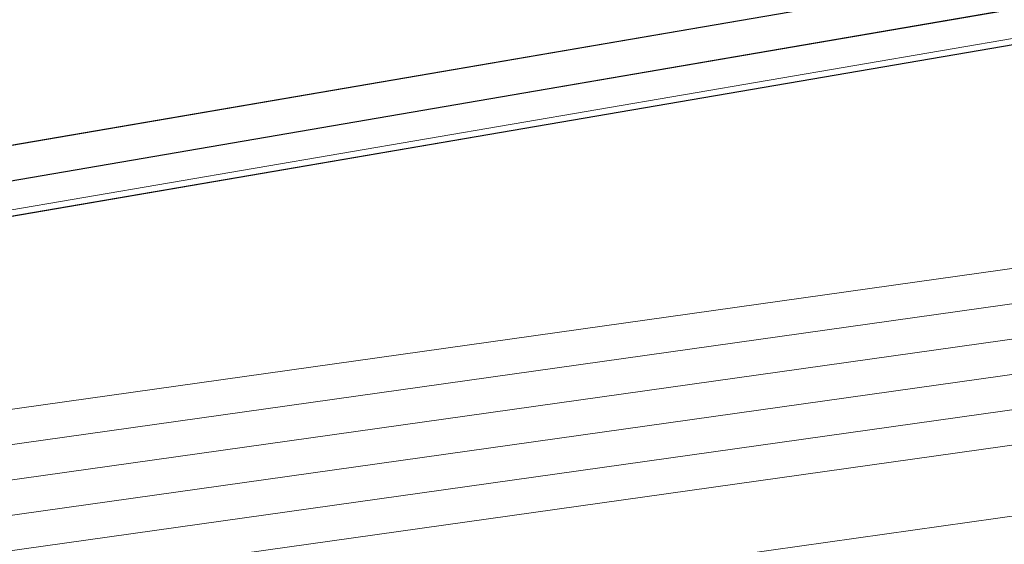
# Model space of a CAD drawing. Header units: metres. Extents: x -502 to 161, y -108 to 174.
# Tile 440 of 656: x -93.26 to -91.858, y -22.206 to -21.459. Entities that reach past the tile are written whole.
import ezdxf

# ---------------------------------------------------------------- set-up
doc = ezdxf.new("R2010")
doc.units = ezdxf.units.M
doc.header["$LTSCALE"] = 0.1
for name, color, linetype in [('BRI31-005.05-5p02-Koordinierung Lageplan 4. BA ZOB West 2022-06-15', 7, 'Continuous'), ('BRI31-005.06-5f07-Koordinierung Lageplan 4. BA ZOB Fernbusbahnh', 7, 'Continuous'), ('BRI32-005.02-5f05-Koordinierung Schemaplan 4 BA ZOB Teilbereich', 7, 'Continuous'), ('BRI32-005.03-5f06-Koordinierung Schemaplan 4 BA ZOB Teilbereich 2 Ost - Bahnhofsallee 2023-01-21', 7, 'Continuous')]:
    doc.layers.add(name, color=color, linetype=linetype)

msp = doc.modelspace()

# ---------------------------------------------------------------- linework, layer by layer
at = {"layer": 'BRI31-005.05-5p02-Koordinierung Lageplan 4. BA ZOB West 2022-06-15', "color": 250, "linetype": 'Continuous', "lineweight": 25, "true_color": 0x333333, "transparency": 33554687, "flags": 128}
for points in [[(-56.5667, -14.3244), (-56.9487, -14.6244), (-57.8377, -15.3484), (-58.3257, -15.4954), (-59.9937, -15.7044), (-61.6697, -15.9144), (-63.7887, -16.4534), (-69.5837, -17.4834), (-75.3287, -18.4234), (-81.5687, -19.5644), (-84.6457, -20.1594), (-93.6297, -21.6994), (-104.3877, -23.8594), (-121.7187, -27.1554), (-122.6217, -27.3224), (-126.1537, -27.9814), (-137.6357, -30.1594), (-150.2927, -32.5534), (-151.8867, -32.8594), (-157.0417, -33.8394), (-163.2567, -32.9244), (-174.3647, -31.3244), (-178.3997, -30.6854)], [(-56.5467, -14.3734), (-56.9177, -14.6634), (-57.8137, -15.3934), (-58.3107, -15.5434), (-58.9957, -15.6304), (-59.9877, -15.7544), (-61.6607, -15.9634), (-63.7777, -16.5024), (-69.5757, -17.5324), (-75.3197, -18.4724), (-81.5597, -19.6134), (-84.6367, -20.2084), (-93.6207, -21.7484), (-104.3777, -23.9084), (-121.7097, -27.2044), (-122.6127, -27.3714), (-126.1447, -28.0304), (-137.6267, -30.2084), (-150.2837, -32.6024), (-151.8777, -32.9084), (-157.0407, -33.8904), (-163.2637, -32.9734), (-174.3717, -31.3734), (-178.4067, -30.7344)], [(-56.5277, -14.4214), (-56.8867, -14.7024), (-57.7897, -15.4384), (-58.2967, -15.5914), (-58.9897, -15.6804), (-59.9817, -15.8044), (-61.6517, -16.0124), (-63.7667, -16.5514), (-69.5677, -17.5814), (-75.3107, -18.5214), (-81.5507, -19.6624), (-84.6277, -20.2574), (-93.6117, -21.7974), (-104.3677, -23.9574), (-121.7007, -27.2534), (-122.6037, -27.4204), (-126.1357, -28.0794), (-137.6177, -30.2574), (-150.2747, -32.6514), (-151.8687, -32.9574), (-154.1107, -33.3844)]]:
    msp.add_lwpolyline(points, dxfattribs=at)
at = {"layer": 'BRI31-005.05-5p02-Koordinierung Lageplan 4. BA ZOB West 2022-06-15', "color": 35, "linetype": 'Continuous', "lineweight": 13, "true_color": 0x99724c, "transparency": 33554687, "flags": 128}
msp.add_lwpolyline([(-56.5317, -14.4104), (-56.8937, -14.6954), (-57.7937, -15.4294), (-58.2987, -15.5824), (-58.9897, -15.6704), (-59.9837, -15.7944), (-61.6527, -16.0034), (-63.7687, -16.5424), (-69.5707, -17.5724), (-75.3137, -18.5124), (-81.5517, -19.6534), (-84.6287, -20.2484), (-93.6127, -21.7884), (-104.3697, -23.9484)], dxfattribs=at)
at = {"layer": 'BRI31-005.05-5p02-Koordinierung Lageplan 4. BA ZOB West 2022-06-15', "color": 7, "linetype": 'Continuous', "lineweight": 13, "transparency": 33554687, "flags": 128}
for points in [[(-56.3157, -15.2224), (-57.5557, -16.4444), (-57.8577, -16.6474), (-58.4507, -16.8154), (-61.1757, -17.3844), (-61.9767, -17.4564), (-64.0277, -17.6434), (-64.9707, -17.6534), (-68.0767, -17.9814), (-69.3327, -18.1394), (-75.2357, -19.0994), (-81.1487, -20.1794), (-82.3517, -20.3894), (-88.8127, -21.7384), (-93.4987, -22.3984), (-96.7147, -23.0684), (-98.6787, -23.4484)], [(-61.4667, -16.5364), (-61.8967, -16.5874), (-64.8047, -17.0724), (-67.0677, -17.3534), (-81.2107, -19.8354), (-82.4137, -20.0454), (-83.9977, -20.3754), (-88.8717, -21.3944), (-93.5607, -22.0544), (-96.7847, -22.7254), (-98.7487, -23.1054), (-104.2927, -24.2564), (-104.8637, -24.3634), (-122.5617, -27.6464), (-126.0927, -28.3114), (-137.5747, -30.4814), (-151.2867, -33.0514), (-152.1117, -33.2054), (-156.9627, -34.1054), (-163.4867, -33.2114), (-174.4007, -31.5814), (-178.4277, -30.8814)], [(-61.4607, -16.5864), (-61.8897, -16.6374), (-64.7977, -17.1214), (-67.0607, -17.4024), (-81.2017, -19.8844), (-82.4047, -20.0944), (-83.9877, -20.4244), (-88.8627, -21.4434), (-93.5517, -22.1034), (-96.7747, -22.7744), (-98.7387, -23.1544), (-104.2827, -24.3054), (-104.8547, -24.4124), (-122.5527, -27.6954), (-126.0837, -28.3604), (-137.5657, -30.5304), (-151.2777, -33.1004), (-152.1027, -33.2544), (-156.9617, -34.1564), (-163.4937, -33.2604), (-174.4077, -31.6304), (-178.4347, -30.9304)], [(-178.4417, -30.9794), (-174.4147, -31.6794), (-163.5007, -33.3094), (-156.9607, -34.2074), (-152.0937, -33.3034), (-151.2687, -33.1494), (-137.5567, -30.5794), (-126.0747, -28.4094), (-122.5437, -27.7444), (-104.8457, -24.4614), (-104.2727, -24.3544), (-98.7287, -23.2034), (-96.7647, -22.8234), (-93.5427, -22.1524), (-88.8537, -21.4924), (-83.9777, -20.4734), (-82.3957, -20.1434), (-81.1927, -19.9334), (-67.0537, -17.4514), (-64.7907, -17.1704), (-61.8827, -16.6874), (-61.4547, -16.6364)], [(-61.4487, -16.6864), (-61.8757, -16.7374), (-64.7837, -17.2194), (-67.0467, -17.5004), (-81.1837, -19.9824), (-82.3867, -20.1924), (-83.9677, -20.5224), (-88.8447, -21.5414), (-93.5337, -22.2014), (-96.7547, -22.8724), (-98.7187, -23.2524), (-104.2627, -24.4034), (-104.8367, -24.5104), (-122.5347, -27.7934), (-126.0657, -28.4584), (-137.5477, -30.6284), (-151.2597, -33.1984), (-152.0847, -33.3524), (-156.9597, -34.2584), (-163.5077, -33.3584), (-174.4217, -31.7284), (-178.4487, -31.0284)], [(-178.4557, -31.0774), (-174.4287, -31.7774), (-163.5147, -33.4074), (-156.9587, -34.3094), (-152.0757, -33.4014), (-151.2507, -33.2474), (-137.5387, -30.6774), (-126.0567, -28.5074), (-122.5257, -27.8424), (-104.8277, -24.5594), (-104.2527, -24.4524), (-98.7087, -23.3014), (-96.7447, -22.9214), (-93.5247, -22.2504), (-88.8357, -21.5904), (-83.9577, -20.5714), (-82.3777, -20.2414), (-81.1747, -20.0314), (-67.0397, -17.5494), (-64.7767, -17.2684), (-61.8687, -16.7874), (-61.4427, -16.7364)], [(-178.4627, -31.1264), (-174.4357, -31.8264), (-163.5217, -33.4564), (-156.9577, -34.3604), (-152.0667, -33.4504), (-151.2417, -33.2964), (-137.5297, -30.7264), (-126.0477, -28.5564), (-122.5167, -27.8914), (-104.8187, -24.6084), (-104.2427, -24.5014), (-98.6987, -23.3504), (-96.7347, -22.9704), (-93.5157, -22.2994), (-88.8267, -21.6394), (-83.9477, -20.6204), (-82.3687, -20.2904), (-81.1657, -20.0804), (-67.0327, -17.5984), (-64.7697, -17.3174), (-61.8617, -16.8374), (-61.4367, -16.7864)]]:
    msp.add_lwpolyline(points, dxfattribs=at)
at = {"layer": 'BRI31-005.06-5f07-Koordinierung Lageplan 4. BA ZOB Fernbusbahnh', "color": 250, "linetype": 'Continuous', "lineweight": 20, "true_color": 0x333333, "transparency": 33554687, "flags": 128}
for points in [[(-56.5667, -14.3244), (-56.9487, -14.6244), (-57.8377, -15.3484), (-58.3257, -15.4954), (-59.9937, -15.7044), (-61.6697, -15.9144), (-63.7887, -16.4534), (-69.5837, -17.4834), (-75.3287, -18.4234), (-81.5687, -19.5644), (-84.6457, -20.1594), (-93.6297, -21.6994), (-104.3877, -23.8594), (-121.7187, -27.1554), (-122.6217, -27.3224), (-126.1537, -27.9814), (-137.6357, -30.1594), (-150.2927, -32.5534), (-151.8867, -32.8594), (-157.0417, -33.8394), (-163.2567, -32.9244), (-174.3647, -31.3244), (-178.3997, -30.6854)], [(-56.5467, -14.3734), (-56.9177, -14.6634), (-57.8137, -15.3934), (-58.3107, -15.5434), (-58.9957, -15.6304), (-59.9877, -15.7544), (-61.6607, -15.9634), (-63.7777, -16.5024), (-69.5757, -17.5324), (-75.3197, -18.4724), (-81.5597, -19.6134), (-84.6367, -20.2084), (-93.6207, -21.7484), (-104.3777, -23.9084), (-121.7097, -27.2044), (-122.6127, -27.3714), (-126.1447, -28.0304), (-137.6267, -30.2084), (-150.2837, -32.6024), (-151.8777, -32.9084), (-157.0407, -33.8904), (-163.2637, -32.9734), (-174.3717, -31.3734), (-178.4067, -30.7344)]]:
    msp.add_lwpolyline(points, dxfattribs=at)
at = {"layer": 'BRI31-005.06-5f07-Koordinierung Lageplan 4. BA ZOB Fernbusbahnh', "color": 7, "linetype": 'Continuous', "lineweight": 9, "transparency": 33554687, "flags": 128}
for points in [[(-56.3157, -15.2224), (-57.5557, -16.4444), (-57.8577, -16.6474), (-58.4507, -16.8154), (-61.1757, -17.3844), (-61.9767, -17.4564), (-64.0277, -17.6434), (-64.9707, -17.6534), (-68.0767, -17.9814), (-69.3327, -18.1394), (-75.2357, -19.0994), (-81.1487, -20.1794), (-82.3517, -20.3894), (-88.8127, -21.7384), (-93.4987, -22.3984), (-96.7147, -23.0684), (-98.6787, -23.4484)], [(-61.4667, -16.5364), (-61.8967, -16.5874), (-64.8047, -17.0724), (-67.0677, -17.3534), (-81.2107, -19.8354), (-82.4137, -20.0454), (-83.9977, -20.3754), (-88.8717, -21.3944), (-93.5607, -22.0544), (-96.7847, -22.7254), (-98.7487, -23.1054), (-104.2927, -24.2564), (-104.8637, -24.3634), (-122.5617, -27.6464), (-126.0927, -28.3114), (-137.5747, -30.4814), (-151.2867, -33.0514), (-152.1117, -33.2054), (-156.9627, -34.1054), (-163.4867, -33.2114), (-174.4007, -31.5814), (-178.4277, -30.8814)], [(-61.4607, -16.5864), (-61.8897, -16.6374), (-64.7977, -17.1214), (-67.0607, -17.4024), (-81.2017, -19.8844), (-82.4047, -20.0944), (-83.9877, -20.4244), (-88.8627, -21.4434), (-93.5517, -22.1034), (-96.7747, -22.7744), (-98.7387, -23.1544), (-104.2827, -24.3054), (-104.8547, -24.4124), (-122.5527, -27.6954), (-126.0837, -28.3604), (-137.5657, -30.5304), (-151.2777, -33.1004), (-152.1027, -33.2544), (-156.9617, -34.1564), (-163.4937, -33.2604), (-174.4077, -31.6304), (-178.4347, -30.9304)], [(-178.4417, -30.9794), (-174.4147, -31.6794), (-163.5007, -33.3094), (-156.9607, -34.2074), (-152.0937, -33.3034), (-151.2687, -33.1494), (-137.5567, -30.5794), (-126.0747, -28.4094), (-122.5437, -27.7444), (-104.8457, -24.4614), (-104.2727, -24.3544), (-98.7287, -23.2034), (-96.7647, -22.8234), (-93.5427, -22.1524), (-88.8537, -21.4924), (-83.9777, -20.4734), (-82.3957, -20.1434), (-81.1927, -19.9334), (-67.0537, -17.4514), (-64.7907, -17.1704), (-61.8827, -16.6874), (-61.4547, -16.6364)], [(-61.4487, -16.6864), (-61.8757, -16.7374), (-64.7837, -17.2194), (-67.0467, -17.5004), (-81.1837, -19.9824), (-82.3867, -20.1924), (-83.9677, -20.5224), (-88.8447, -21.5414), (-93.5337, -22.2014), (-96.7547, -22.8724), (-98.7187, -23.2524), (-104.2627, -24.4034), (-104.8367, -24.5104), (-122.5347, -27.7934), (-126.0657, -28.4584), (-137.5477, -30.6284), (-151.2597, -33.1984), (-152.0847, -33.3524), (-156.9597, -34.2584), (-163.5077, -33.3584), (-174.4217, -31.7284), (-178.4487, -31.0284)], [(-178.4557, -31.0774), (-174.4287, -31.7774), (-163.5147, -33.4074), (-156.9587, -34.3094), (-152.0757, -33.4014), (-151.2507, -33.2474), (-137.5387, -30.6774), (-126.0567, -28.5074), (-122.5257, -27.8424), (-104.8277, -24.5594), (-104.2527, -24.4524), (-98.7087, -23.3014), (-96.7447, -22.9214), (-93.5247, -22.2504), (-88.8357, -21.5904), (-83.9577, -20.5714), (-82.3777, -20.2414), (-81.1747, -20.0314), (-67.0397, -17.5494), (-64.7767, -17.2684), (-61.8687, -16.7874), (-61.4427, -16.7364)], [(-178.4627, -31.1264), (-174.4357, -31.8264), (-163.5217, -33.4564), (-156.9577, -34.3604), (-152.0667, -33.4504), (-151.2417, -33.2964), (-137.5297, -30.7264), (-126.0477, -28.5564), (-122.5167, -27.8914), (-104.8187, -24.6084), (-104.2427, -24.5014), (-98.6987, -23.3504), (-96.7347, -22.9704), (-93.5157, -22.2994), (-88.8267, -21.6394), (-83.9477, -20.6204), (-82.3687, -20.2904), (-81.1657, -20.0804), (-67.0327, -17.5984), (-64.7697, -17.3174), (-61.8617, -16.8374), (-61.4367, -16.7864)]]:
    msp.add_lwpolyline(points, dxfattribs=at)
at = {"layer": 'BRI32-005.02-5f05-Koordinierung Schemaplan 4 BA ZOB Teilbereich', "color": 250, "linetype": 'Continuous', "lineweight": 25, "true_color": 0x333333, "transparency": 33554687, "flags": 128}
for points in [[(-56.5667, -14.3244), (-56.9487, -14.6244), (-57.8377, -15.3484), (-58.3257, -15.4954), (-59.9937, -15.7044), (-61.6697, -15.9144), (-63.7887, -16.4534), (-69.5837, -17.4834), (-75.3287, -18.4234), (-81.5687, -19.5644), (-84.6457, -20.1594), (-93.6297, -21.6994), (-104.3877, -23.8594), (-121.7187, -27.1554), (-122.6217, -27.3224), (-126.1537, -27.9814), (-137.6357, -30.1594), (-150.2927, -32.5534), (-151.8867, -32.8594), (-157.0417, -33.8394), (-163.2567, -32.9244), (-174.3647, -31.3244), (-178.3997, -30.6854)], [(-56.5467, -14.3734), (-56.9177, -14.6634), (-57.8137, -15.3934), (-58.3107, -15.5434), (-58.9957, -15.6304), (-59.9877, -15.7544), (-61.6607, -15.9634), (-63.7777, -16.5024), (-69.5757, -17.5324), (-75.3197, -18.4724), (-81.5597, -19.6134), (-84.6367, -20.2084), (-93.6207, -21.7484), (-104.3777, -23.9084), (-121.7097, -27.2044), (-122.6127, -27.3714), (-126.1447, -28.0304), (-137.6267, -30.2084), (-150.2837, -32.6024), (-151.8777, -32.9084), (-157.0407, -33.8904), (-163.2637, -32.9734), (-174.3717, -31.3734), (-178.4067, -30.7344)], [(-56.5277, -14.4214), (-56.8867, -14.7024), (-57.7897, -15.4384), (-58.2967, -15.5914), (-58.9897, -15.6804), (-59.9817, -15.8044), (-61.6517, -16.0124), (-63.7667, -16.5514), (-69.5677, -17.5814), (-75.3107, -18.5214), (-81.5507, -19.6624), (-84.6277, -20.2574), (-93.6117, -21.7974), (-104.3677, -23.9574), (-121.7007, -27.2534), (-122.6037, -27.4204), (-126.1357, -28.0794), (-137.6177, -30.2574), (-150.2747, -32.6514), (-151.8687, -32.9574), (-154.1107, -33.3844)]]:
    msp.add_lwpolyline(points, dxfattribs=at)
at = {"layer": 'BRI32-005.02-5f05-Koordinierung Schemaplan 4 BA ZOB Teilbereich', "color": 35, "linetype": 'Continuous', "lineweight": 13, "true_color": 0x99724c, "transparency": 33554687, "flags": 128}
msp.add_lwpolyline([(-56.5317, -14.4104), (-56.8937, -14.6954), (-57.7937, -15.4294), (-58.2987, -15.5824), (-58.9897, -15.6704), (-59.9837, -15.7944), (-61.6527, -16.0034), (-63.7687, -16.5424), (-69.5707, -17.5724), (-75.3137, -18.5124), (-81.5517, -19.6534), (-84.6287, -20.2484), (-93.6127, -21.7884), (-104.3697, -23.9484)], dxfattribs=at)
at = {"layer": 'BRI32-005.02-5f05-Koordinierung Schemaplan 4 BA ZOB Teilbereich', "color": 7, "linetype": 'Continuous', "lineweight": 13, "transparency": 33554687, "flags": 128}
msp.add_lwpolyline([(-56.3157, -15.2224), (-57.5557, -16.4444), (-57.8577, -16.6474), (-58.4507, -16.8154), (-61.1757, -17.3844), (-61.9767, -17.4564), (-64.0277, -17.6434), (-64.9707, -17.6534), (-68.0767, -17.9814), (-69.3327, -18.1394), (-75.2357, -19.0994), (-81.1487, -20.1794), (-82.3517, -20.3894), (-88.8127, -21.7384), (-93.4987, -22.3984), (-96.7147, -23.0684), (-98.6787, -23.4484)], dxfattribs=at)
at = {"layer": 'BRI32-005.03-5f06-Koordinierung Schemaplan 4 BA ZOB Teilbereich 2 Ost - Bahnhofsallee 2023-01-21', "color": 250, "linetype": 'Continuous', "lineweight": 20, "true_color": 0x333333, "transparency": 33554687, "flags": 128}
for points in [[(-56.5667, -14.3244), (-56.9487, -14.6244), (-57.8377, -15.3484), (-58.3257, -15.4954), (-59.9937, -15.7044), (-61.6697, -15.9144), (-63.7887, -16.4534), (-69.5837, -17.4834), (-75.3287, -18.4234), (-81.5687, -19.5644), (-84.6457, -20.1594), (-93.6297, -21.6994), (-104.3877, -23.8594), (-121.7187, -27.1554), (-122.6217, -27.3224), (-126.1537, -27.9814), (-137.6357, -30.1594), (-150.2927, -32.5534), (-151.8867, -32.8594), (-157.0417, -33.8394), (-163.2567, -32.9244), (-174.3647, -31.3244), (-178.3997, -30.6854)], [(-56.5467, -14.3734), (-56.9177, -14.6634), (-57.8137, -15.3934), (-58.3107, -15.5434), (-58.9957, -15.6304), (-59.9877, -15.7544), (-61.6607, -15.9634), (-63.7777, -16.5024), (-69.5757, -17.5324), (-75.3197, -18.4724), (-81.5597, -19.6134), (-84.6367, -20.2084), (-93.6207, -21.7484), (-104.3777, -23.9084), (-121.7097, -27.2044), (-122.6127, -27.3714), (-126.1447, -28.0304), (-137.6267, -30.2084), (-150.2837, -32.6024), (-151.8777, -32.9084), (-157.0407, -33.8904), (-163.2637, -32.9734), (-174.3717, -31.3734), (-178.4067, -30.7344)], [(-56.5277, -14.4214), (-56.8867, -14.7024), (-57.7897, -15.4384), (-58.2967, -15.5914), (-58.9897, -15.6804), (-59.9817, -15.8044), (-61.6517, -16.0124), (-63.7667, -16.5514), (-69.5677, -17.5814), (-75.3107, -18.5214), (-81.5507, -19.6624), (-84.6277, -20.2574), (-93.6117, -21.7974), (-104.3677, -23.9574), (-121.7007, -27.2534), (-122.6037, -27.4204), (-126.1357, -28.0794), (-137.6177, -30.2574), (-150.2747, -32.6514), (-151.8687, -32.9574), (-154.1107, -33.3844)]]:
    msp.add_lwpolyline(points, dxfattribs=at)
at = {"layer": 'BRI32-005.03-5f06-Koordinierung Schemaplan 4 BA ZOB Teilbereich 2 Ost - Bahnhofsallee 2023-01-21', "color": 35, "linetype": 'Continuous', "lineweight": 9, "true_color": 0x99724c, "transparency": 33554687, "flags": 128}
msp.add_lwpolyline([(-56.5317, -14.4104), (-56.8937, -14.6954), (-57.7937, -15.4294), (-58.2987, -15.5824), (-58.9897, -15.6704), (-59.9837, -15.7944), (-61.6527, -16.0034), (-63.7687, -16.5424), (-69.5707, -17.5724), (-75.3137, -18.5124), (-81.5517, -19.6534), (-84.6287, -20.2484), (-93.6127, -21.7884), (-104.3697, -23.9484)], dxfattribs=at)
at = {"layer": 'BRI32-005.03-5f06-Koordinierung Schemaplan 4 BA ZOB Teilbereich 2 Ost - Bahnhofsallee 2023-01-21', "color": 7, "linetype": 'Continuous', "lineweight": 9, "transparency": 33554687, "flags": 128}
for points in [[(-56.3157, -15.2224), (-57.5557, -16.4444), (-57.8577, -16.6474), (-58.4507, -16.8154), (-61.1757, -17.3844), (-61.9767, -17.4564), (-64.0277, -17.6434), (-64.9707, -17.6534), (-68.0767, -17.9814), (-69.3327, -18.1394), (-75.2357, -19.0994), (-81.1487, -20.1794), (-82.3517, -20.3894), (-88.8127, -21.7384), (-93.4987, -22.3984), (-96.7147, -23.0684), (-98.6787, -23.4484)], [(-61.4667, -16.5364), (-61.8967, -16.5874), (-64.8047, -17.0724), (-67.0677, -17.3534), (-81.2107, -19.8354), (-82.4137, -20.0454), (-83.9977, -20.3754), (-88.8717, -21.3944), (-93.5607, -22.0544), (-96.7847, -22.7254), (-98.7487, -23.1054), (-104.2927, -24.2564), (-104.8637, -24.3634), (-122.5617, -27.6464), (-126.0927, -28.3114), (-137.5747, -30.4814), (-151.2867, -33.0514), (-152.1117, -33.2054), (-156.9627, -34.1054), (-163.4867, -33.2114), (-174.4007, -31.5814), (-178.4277, -30.8814)], [(-61.4607, -16.5864), (-61.8897, -16.6374), (-64.7977, -17.1214), (-67.0607, -17.4024), (-81.2017, -19.8844), (-82.4047, -20.0944), (-83.9877, -20.4244), (-88.8627, -21.4434), (-93.5517, -22.1034), (-96.7747, -22.7744), (-98.7387, -23.1544), (-104.2827, -24.3054), (-104.8547, -24.4124), (-122.5527, -27.6954), (-126.0837, -28.3604), (-137.5657, -30.5304), (-151.2777, -33.1004), (-152.1027, -33.2544), (-156.9617, -34.1564), (-163.4937, -33.2604), (-174.4077, -31.6304), (-178.4347, -30.9304)], [(-178.4417, -30.9794), (-174.4147, -31.6794), (-163.5007, -33.3094), (-156.9607, -34.2074), (-152.0937, -33.3034), (-151.2687, -33.1494), (-137.5567, -30.5794), (-126.0747, -28.4094), (-122.5437, -27.7444), (-104.8457, -24.4614), (-104.2727, -24.3544), (-98.7287, -23.2034), (-96.7647, -22.8234), (-93.5427, -22.1524), (-88.8537, -21.4924), (-83.9777, -20.4734), (-82.3957, -20.1434), (-81.1927, -19.9334), (-67.0537, -17.4514), (-64.7907, -17.1704), (-61.8827, -16.6874), (-61.4547, -16.6364)], [(-61.4487, -16.6864), (-61.8757, -16.7374), (-64.7837, -17.2194), (-67.0467, -17.5004), (-81.1837, -19.9824), (-82.3867, -20.1924), (-83.9677, -20.5224), (-88.8447, -21.5414), (-93.5337, -22.2014), (-96.7547, -22.8724), (-98.7187, -23.2524), (-104.2627, -24.4034), (-104.8367, -24.5104), (-122.5347, -27.7934), (-126.0657, -28.4584), (-137.5477, -30.6284), (-151.2597, -33.1984), (-152.0847, -33.3524), (-156.9597, -34.2584), (-163.5077, -33.3584), (-174.4217, -31.7284), (-178.4487, -31.0284)], [(-178.4557, -31.0774), (-174.4287, -31.7774), (-163.5147, -33.4074), (-156.9587, -34.3094), (-152.0757, -33.4014), (-151.2507, -33.2474), (-137.5387, -30.6774), (-126.0567, -28.5074), (-122.5257, -27.8424), (-104.8277, -24.5594), (-104.2527, -24.4524), (-98.7087, -23.3014), (-96.7447, -22.9214), (-93.5247, -22.2504), (-88.8357, -21.5904), (-83.9577, -20.5714), (-82.3777, -20.2414), (-81.1747, -20.0314), (-67.0397, -17.5494), (-64.7767, -17.2684), (-61.8687, -16.7874), (-61.4427, -16.7364)], [(-178.4627, -31.1264), (-174.4357, -31.8264), (-163.5217, -33.4564), (-156.9577, -34.3604), (-152.0667, -33.4504), (-151.2417, -33.2964), (-137.5297, -30.7264), (-126.0477, -28.5564), (-122.5167, -27.8914), (-104.8187, -24.6084), (-104.2427, -24.5014), (-98.6987, -23.3504), (-96.7347, -22.9704), (-93.5157, -22.2994), (-88.8267, -21.6394), (-83.9477, -20.6204), (-82.3687, -20.2904), (-81.1657, -20.0804), (-67.0327, -17.5984), (-64.7697, -17.3174), (-61.8617, -16.8374), (-61.4367, -16.7864)]]:
    msp.add_lwpolyline(points, dxfattribs=at)

doc.saveas('drawing.dxf')
